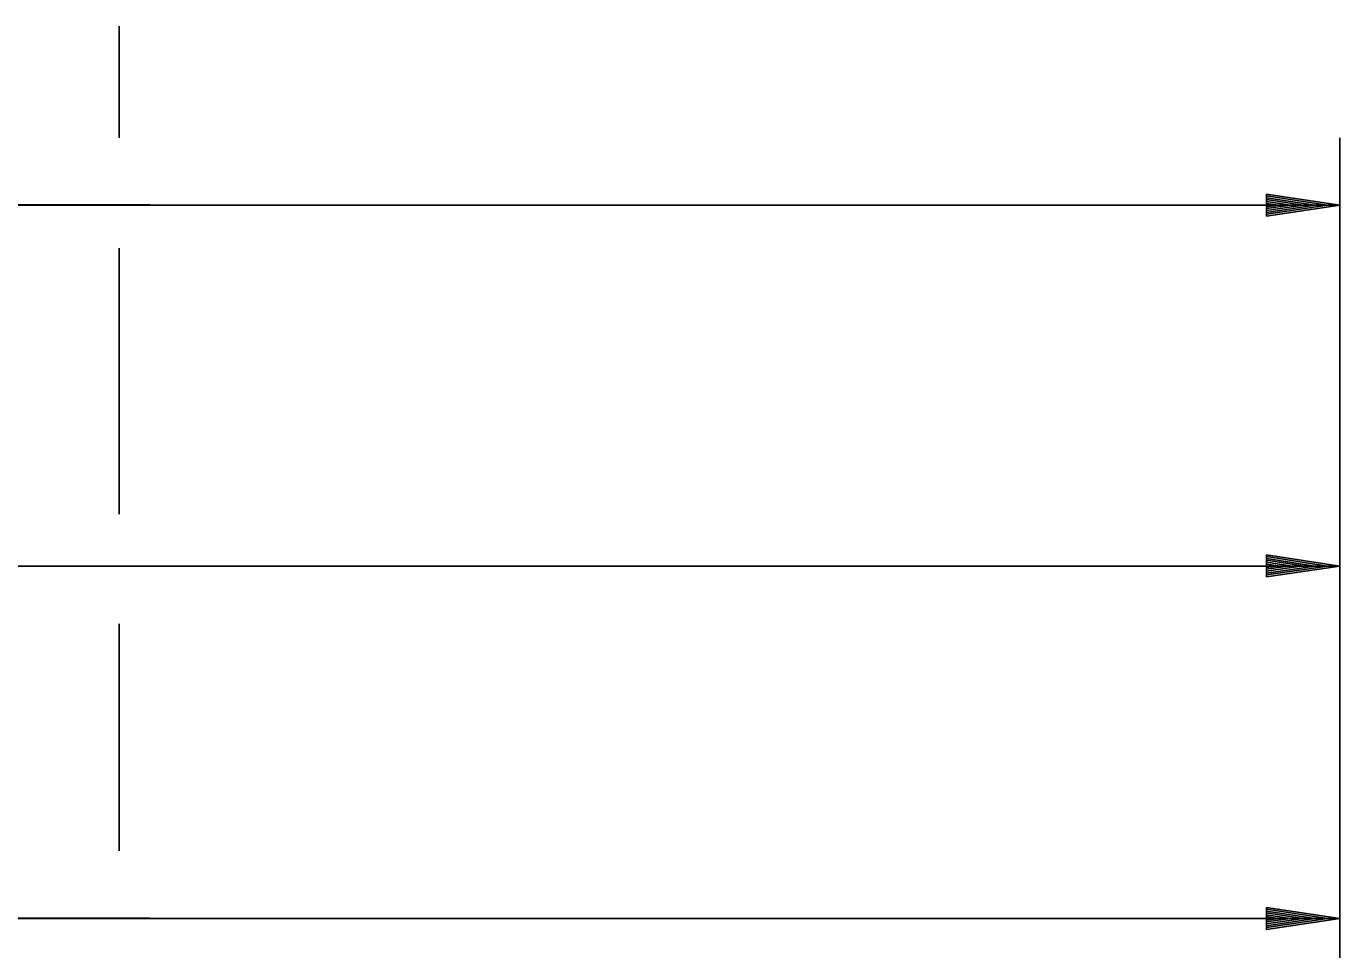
# Model space of a CAD drawing. Extents: x 1364961 to 1365294, y 367927 to 368034.
# Drawn here: x 1365055.22 to 1365065.98, y 368007.31 to 368014.87 of the extents above; entities that cross this region are included whole.
import ezdxf

# ---------------------------------------------------------------- set-up
doc = ezdxf.new("R2010")
doc.units = 0
doc.layers.add('Default', color=7, linetype='Continuous')

msp = doc.modelspace()

# ---------------------------------------------------------------- linework, layer by layer
at = {"layer": 'Default'}
for p, q in [((1365055.983, 368013.956), (1365055.983, 368014.868)), ((1365065.977, 367999.4), (1365065.977, 368013.956)), ((1365065.377, 368013.494), (1365065.977, 368013.404)), ((1365065.377, 368013.494), (1365065.377, 368013.314)), ((1365065.377, 368013.479), (1365065.877, 368013.404)), ((1365065.377, 368013.464), (1365065.774, 368013.404)), ((1365065.377, 368013.449), (1365065.674, 368013.404)), ((1365065.377, 368013.433), (1365065.572, 368013.404)), ((1365028.005, 368013.404), (1365065.977, 368013.404)), ((1365031.745, 368013.405), (1365056.233, 368013.405)), ((1365065.377, 368013.418), (1365065.472, 368013.404)), ((1365065.377, 368013.314), (1365065.977, 368013.404)), ((1365065.377, 368013.375), (1365065.572, 368013.404)), ((1365065.377, 368013.344), (1365065.774, 368013.404)), ((1365065.377, 368013.329), (1365065.877, 368013.404)), ((1365065.377, 368013.359), (1365065.674, 368013.404)), ((1365065.377, 368013.39), (1365065.472, 368013.404)), ((1365055.983, 368010.875), (1365055.983, 368013.052)), ((1365065.377, 368010.362), (1365065.378, 368010.542)), ((1365065.378, 368010.542), (1365065.977, 368010.449)), ((1365065.378, 368010.527), (1365065.877, 368010.45)), ((1365028.005, 368010.451), (1365065.977, 368010.449)), ((1365065.377, 368010.497), (1365065.674, 368010.451)), ((1365065.377, 368010.481), (1365065.572, 368010.451)), ((1365065.377, 368010.466), (1365065.472, 368010.452)), ((1365065.377, 368010.438), (1365065.472, 368010.452)), ((1365065.377, 368010.423), (1365065.572, 368010.451)), ((1365065.377, 368010.407), (1365065.674, 368010.451)), ((1365065.377, 368010.392), (1365065.774, 368010.45)), ((1365065.377, 368010.377), (1365065.877, 368010.45)), ((1365065.377, 368010.362), (1365065.977, 368010.449)), ((1365065.378, 368010.512), (1365065.774, 368010.45)), ((1365055.983, 368008.118), (1365055.983, 368009.976)), ((1365065.377, 368007.656), (1365065.977, 368007.566)), ((1365065.377, 368007.656), (1365065.377, 368007.476)), ((1365065.377, 368007.641), (1365065.877, 368007.566)), ((1365065.377, 368007.626), (1365065.774, 368007.566)), ((1365028.005, 368007.566), (1365065.977, 368007.566)), ((1365031.745, 368007.568), (1365056.233, 368007.568)), ((1365065.377, 368007.611), (1365065.674, 368007.566)), ((1365065.377, 368007.595), (1365065.572, 368007.566)), ((1365065.377, 368007.58), (1365065.472, 368007.566)), ((1365065.377, 368007.476), (1365065.977, 368007.566)), ((1365065.377, 368007.537), (1365065.572, 368007.566)), ((1365065.377, 368007.506), (1365065.774, 368007.566)), ((1365065.377, 368007.491), (1365065.877, 368007.566)), ((1365065.377, 368007.521), (1365065.674, 368007.566)), ((1365065.377, 368007.552), (1365065.472, 368007.566))]:
    msp.add_line(p, q, dxfattribs=at)

doc.saveas('drawing.dxf')
